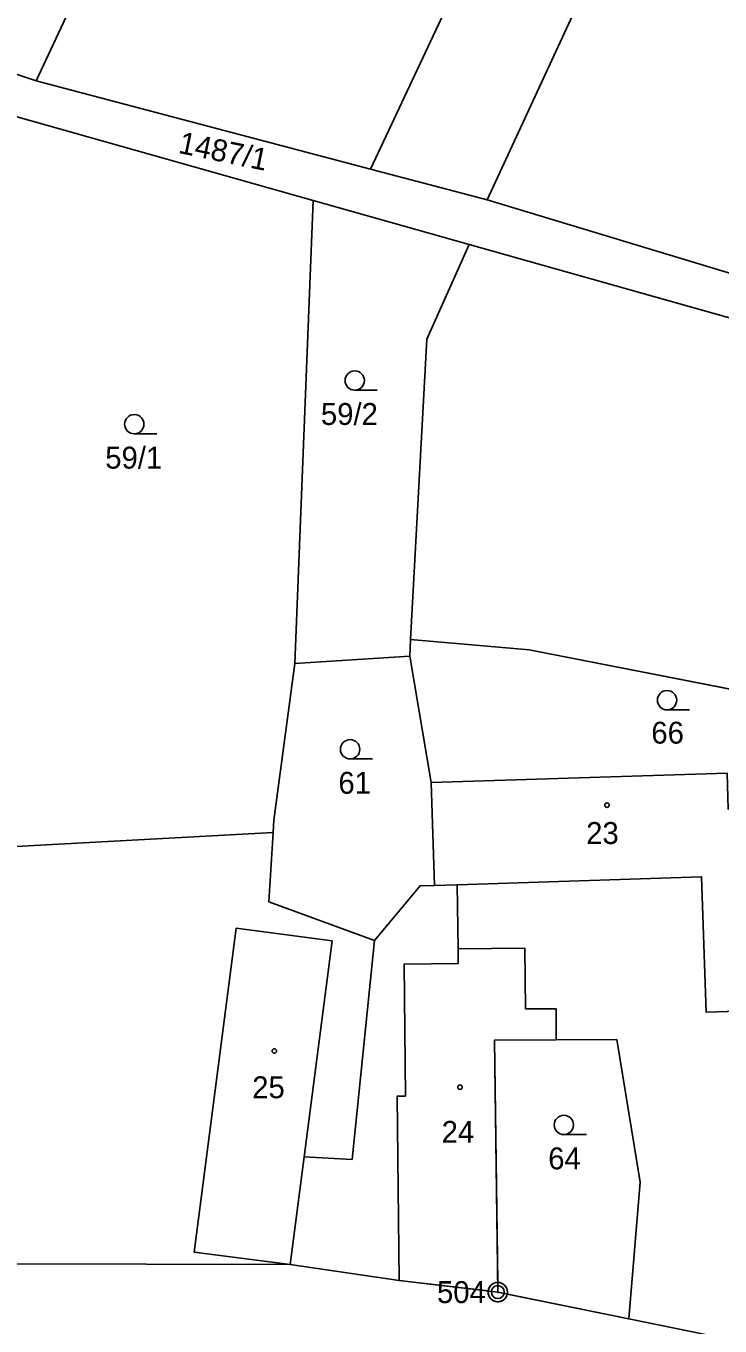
# Model space of a CAD drawing. Extents: x -760642 to -757221, y -1092371 to -1088855.
# Drawn here: x -759183.9 to -759130, y -1089782.4 to -1089681.5 of the extents above; entities that cross this region are included whole.
import ezdxf

# ---------------------------------------------------------------- set-up
doc = ezdxf.new("R2010")
doc.units = 0
for name, color, linetype in [('Vrstva 1', 7, 'Continuous'), ('Vrstva 17', 7, 'Continuous'), ('Vrstva 18', 7, 'Continuous'), ('Vrstva 19', 7, 'Continuous'), ('Vrstva 24', 7, 'Continuous'), ('Vrstva 25', 7, 'Continuous'), ('Vrstva 26', 7, 'Continuous'), ('Vrstva 27', 7, 'Continuous'), ('Vrstva 4', 7, 'Continuous')]:
    doc.layers.add(name, color=color, linetype=linetype)

msp = doc.modelspace()

# ---------------------------------------------------------------- linework, layer by layer
at = {"layer": 'Vrstva 1'}
for p, q in [((-759096.95, -1089564.61), (-759157.11, -1089692.62)), ((-759137.76, -1089588.73), (-759183.07, -1089685.78)), ((-759111.02, -1089615.06), (-759148.06, -1089695)), ((-759197.17, -1089681.07), (-759183.07, -1089685.78)), ((-759183.07, -1089685.78), (-759157.11, -1089692.62)), ((-759161.57, -1089695.06), (-759184.67, -1089688.55)), ((-759157.11, -1089692.62), (-759148.06, -1089695)), ((-759161.57, -1089695.06), (-759162.99, -1089731.01)), ((-759149.45, -1089698.48), (-759161.57, -1089695.06)), ((-759148.06, -1089695), (-759096.62, -1089710.57)), ((-759152.74, -1089705.82), (-759149.45, -1089698.48)), ((-759097.65, -1089713.08), (-759149.45, -1089698.48)), ((-759152.74, -1089705.82), (-759154, -1089729.14)), ((-759154, -1089729.14), (-759154.07, -1089730.44)), ((-759154, -1089729.14), (-759144.79, -1089729.95)), ((-759154.07, -1089730.44), (-759162.99, -1089731.01)), ((-759154.07, -1089730.44), (-759152.4, -1089740.26)), ((-759144.79, -1089729.95), (-759107.53, -1089737.24)), ((-759162.99, -1089731.01), (-759164.62, -1089743.18)), ((-759129.43, -1089739.52), (-759152.4, -1089740.26)), ((-759152.4, -1089740.26), (-759152.14, -1089748.24)), ((-759164.68, -1089744.12), (-759164.62, -1089743.18)), ((-759186.1, -1089745.3), (-759164.68, -1089744.12)), ((-759165, -1089749.51), (-759164.68, -1089744.12)), ((-759156.8, -1089752.52), (-759153.27, -1089748.28)), ((-759152.14, -1089748.24), (-759153.27, -1089748.28)), ((-759150.38, -1089748.18), (-759152.14, -1089748.24)), ((-759150.38, -1089748.18), (-759150.32, -1089753.17)), ((-759156.8, -1089752.52), (-759165, -1089749.51)), ((-759158.55, -1089769.51), (-759156.8, -1089752.52)), ((-759145.12, -1089753.12), (-759150.32, -1089753.17)), ((-759145.07, -1089757.83), (-759145.12, -1089753.12)), ((-759145.07, -1089757.83), (-759142.7, -1089757.82)), ((-759142.7, -1089757.82), (-759142.69, -1089760.22)), ((-759147.48, -1089760.24), (-759142.69, -1089760.22)), ((-759147.23, -1089779.81), (-759147.48, -1089760.24)), ((-759142.69, -1089760.22), (-759137.99, -1089760.2)), ((-759136.17, -1089771.28), (-759137.99, -1089760.2)), ((-759162.27, -1089769.31), (-759163.35, -1089777.67)), ((-759162.27, -1089769.31), (-759158.55, -1089769.51)), ((-759137.06, -1089781.89), (-759136.17, -1089771.28)), ((-759185.67, -1089777.61), (-759163.35, -1089777.67)), ((-759163.35, -1089777.67), (-759154.89, -1089778.9)), ((-759154.89, -1089778.9), (-759147.23, -1089779.81)), ((-759147.23, -1089779.81), (-759137.06, -1089781.89)), ((-759137.06, -1089781.89), (-759125.03, -1089784.34))]:
    msp.add_line(p, q, dxfattribs=at)
at = {"layer": 'Vrstva 24'}
for radius in [0.75, 0.5, 0.0327, 0.0327]:
    msp.add_circle((-759147.23, -1089779.81), radius, dxfattribs=at)
at = {"layer": 'Vrstva 25'}
for p, q in [((-759156.59, -1089709.79), (-759158.34, -1089709.79)), ((-759173.71, -1089713.18), (-759175.46, -1089713.18)), ((-759132.34, -1089734.61), (-759134.09, -1089734.61)), ((-759156.95, -1089738.42), (-759158.7, -1089738.42)), ((-759140.35, -1089767.58), (-759142.1, -1089767.58))]:
    msp.add_line(p, q, dxfattribs=at)
for centre, radius in [((-759158.34, -1089709.04), 0.75), ((-759175.46, -1089712.43), 0.75), ((-759134.09, -1089733.86), 0.75), ((-759158.7, -1089737.67), 0.75), ((-759138.75, -1089742.01), 0.175), ((-759164.59, -1089761.09), 0.175), ((-759150.17, -1089763.9), 0.175), ((-759142.1, -1089766.83), 0.75)]:
    msp.add_circle(centre, radius, dxfattribs=at)
at = {"layer": 'Vrstva 26'}
for points in [[(-759186.23, -1089737.11), (-759186.21, -1089738.36), (-759186.1, -1089745.3), (-759164.68, -1089744.12), (-759164.62, -1089743.18), (-759162.99, -1089731.01), (-759161.57, -1089695.06), (-759184.67, -1089688.55), (-759190.55, -1089701.69), (-759190.4, -1089702.66), (-759188.91, -1089711.95), (-759187.48, -1089726.21), (-759187.86, -1089734.7), (-759186.26, -1089734.77), (-759186.23, -1089737.11)], [(-759161.57, -1089695.06), (-759162.99, -1089731.01), (-759154.07, -1089730.44), (-759154, -1089729.14), (-759152.74, -1089705.82), (-759149.45, -1089698.48), (-759161.57, -1089695.06)], [(-759154, -1089729.14), (-759144.79, -1089729.95), (-759107.53, -1089737.24), (-759097.65, -1089713.08), (-759149.45, -1089698.48), (-759152.74, -1089705.82), (-759154, -1089729.14)], [(-759116.87, -1089757.63), (-759107.39, -1089757.34), (-759107.45, -1089748.17), (-759107.49, -1089742.38), (-759107.53, -1089737.24), (-759144.79, -1089729.95), (-759154, -1089729.14), (-759154.07, -1089730.44), (-759152.4, -1089740.26), (-759129.43, -1089739.52), (-759129.34, -1089742.32), (-759118.6, -1089741.97), (-759118.09, -1089757.67), (-759116.87, -1089757.63)], [(-759164.62, -1089743.18), (-759164.68, -1089744.12), (-759165, -1089749.51), (-759156.8, -1089752.52), (-759153.27, -1089748.28), (-759152.14, -1089748.24), (-759152.4, -1089740.26), (-759154.07, -1089730.44), (-759162.99, -1089731.01), (-759164.62, -1089743.18)], [(-759150.38, -1089748.18), (-759131.4, -1089747.57), (-759131.06, -1089758.08), (-759118.09, -1089757.67), (-759118.6, -1089741.97), (-759129.34, -1089742.32), (-759129.43, -1089739.52), (-759152.4, -1089740.26), (-759152.14, -1089748.24), (-759150.38, -1089748.18)], [(-759160.1, -1089752.53), (-759162.27, -1089769.31), (-759158.55, -1089769.51), (-759156.8, -1089752.52), (-759165, -1089749.51), (-759164.68, -1089744.12), (-759186.1, -1089745.3), (-759185.92, -1089757.37), (-759185.72, -1089765.93), (-759185.73, -1089766.66), (-759185.79, -1089772.31), (-759185.67, -1089777.61), (-759163.35, -1089777.67), (-759170.81, -1089776.7), (-759167.54, -1089751.56), (-759160.1, -1089752.53)], [(-759118.09, -1089757.67), (-759131.06, -1089758.08), (-759131.4, -1089747.57), (-759150.38, -1089748.18), (-759150.32, -1089753.17), (-759145.12, -1089753.12), (-759145.07, -1089757.83), (-759142.7, -1089757.82), (-759142.69, -1089760.22), (-759137.99, -1089760.2), (-759136.17, -1089771.28), (-759137.06, -1089781.89), (-759125.03, -1089784.34), (-759123.91, -1089784.65), (-759122.05, -1089777.39), (-759116.22, -1089778.89), (-759116.87, -1089757.63), (-759118.09, -1089757.67)], [(-759150.31, -1089754.3), (-759150.32, -1089753.17), (-759150.38, -1089748.18), (-759152.14, -1089748.24), (-759153.27, -1089748.28), (-759156.8, -1089752.52), (-759158.55, -1089769.51), (-759162.27, -1089769.31), (-759163.35, -1089777.67), (-759154.89, -1089778.9), (-759155.05, -1089764.6), (-759154.4, -1089764.59), (-759154.51, -1089754.35), (-759150.31, -1089754.3)], [(-759160.1, -1089752.53), (-759167.54, -1089751.56), (-759170.81, -1089776.7), (-759163.35, -1089777.67), (-759162.27, -1089769.31), (-759160.1, -1089752.53)], [(-759147.24, -1089779.06), (-759147.48, -1089760.24), (-759142.69, -1089760.22), (-759142.7, -1089757.82), (-759145.07, -1089757.83), (-759145.12, -1089753.12), (-759150.32, -1089753.17), (-759150.31, -1089754.3), (-759154.51, -1089754.35), (-759154.4, -1089764.59), (-759155.05, -1089764.6), (-759154.89, -1089778.9), (-759147.975, -1089779.722)], [(-759146.495, -1089779.96), (-759137.06, -1089781.89), (-759136.17, -1089771.28), (-759137.99, -1089760.2), (-759142.69, -1089760.22), (-759147.48, -1089760.24), (-759147.24, -1089779.06)], [(-759147.975, -1089779.722), (-759154.89, -1089778.9), (-759163.35, -1089777.67), (-759185.67, -1089777.61), (-759187.18, -1089777.61), (-759188.03, -1089777.62), (-759195.92, -1089779.58), (-759197.325, -1089779.382), (-759208.76, -1089777.77), (-759230.9, -1089777.93), (-759235.09, -1089779.66), (-759253.14, -1089781.34), (-759255.22, -1089781.14), (-759267.19, -1089783.47), (-759279.06, -1089785.04)], [(-759091.045, -1089805.166), (-759071.27, -1089811.68), (-759049.32, -1089817.46), (-759042.71, -1089818.15), (-759029.2, -1089819.24), (-759029.34, -1089815.45), (-759032.5, -1089809.35), (-759051.44, -1089805), (-759059.96, -1089803.05), (-759085.48, -1089798.88), (-759102.96, -1089790.95), (-759107.14, -1089789.05), (-759108.48, -1089788.44), (-759123.91, -1089784.65), (-759125.03, -1089784.34), (-759137.06, -1089781.89), (-759146.495, -1089779.96)]]:
    msp.add_lwpolyline(points, dxfattribs=at)
for start, end in [(90.73189, 173.22507), (0, 90.73189), (173.22507, 180), (180, 348.4411), (348.4411, 0)]:
    msp.add_arc((-759147.23, -1089779.81), 0.75, start, end, dxfattribs=at)
at = {"layer": 'Vrstva 27'}
msp.add_lwpolyline([(-758934.28, -1089610.09), (-758964.56, -1089686.74), (-758974.54, -1089701.27), (-758994.9, -1089741.09), (-758995.87, -1089740.58), (-758996.87, -1089742.79), (-759014.31, -1089733.57), (-759032.45, -1089730.24), (-759050.46, -1089727.02), (-759097.65, -1089713.08), (-759149.45, -1089698.48), (-759161.57, -1089695.06), (-759184.67, -1089688.55), (-759196.94, -1089683.12), (-759212.4, -1089679.21)], dxfattribs=at)
at = {"layer": 'Vrstva 4'}
for p, q in [((-759131.4, -1089747.57), (-759150.38, -1089748.18)), ((-759131.4, -1089747.57), (-759131.06, -1089758.08)), ((-759170.81, -1089776.7), (-759167.54, -1089751.56)), ((-759160.1, -1089752.53), (-759167.54, -1089751.56)), ((-759160.1, -1089752.53), (-759162.27, -1089769.31)), ((-759150.32, -1089753.17), (-759150.31, -1089754.3)), ((-759150.31, -1089754.3), (-759154.51, -1089754.35)), ((-759154.51, -1089754.35), (-759154.4, -1089764.59)), ((-759131.06, -1089758.08), (-759118.09, -1089757.67)), ((-759154.4, -1089764.59), (-759155.05, -1089764.6)), ((-759154.89, -1089778.9), (-759155.05, -1089764.6)), ((-759170.81, -1089776.7), (-759163.35, -1089777.67))]:
    msp.add_line(p, q, dxfattribs=at)

# ---------------------------------------------------------------- texts
at = {"layer": 'Vrstva 17'}
msp.add_text('504', height=1.7, dxfattribs=at).set_placement((-759151.952, -1089780.66))
at = {"layer": 'Vrstva 18'}
msp.add_text('1487/1', height=1.7, rotation=348.3522, dxfattribs=at).set_placement((-759172.11, -1089691.362))
for s, p in [('59/2', (-759160.967, -1089712.49)), ('59/1', (-759177.715, -1089715.88)), ('66', (-759135.306, -1089737.23)), ('61', (-759159.609, -1089741.12)), ('64', (-759143.316, -1089770.28))]:
    msp.add_text(s, height=1.7, dxfattribs=at).set_placement(p)
at = {"layer": 'Vrstva 19'}
for s, p in [('23', (-759140.368, -1089745.02)), ('25', (-759166.302, -1089764.76)), ('24', (-759151.591, -1089768.22))]:
    msp.add_text(s, height=1.7, dxfattribs=at).set_placement(p)

doc.saveas('drawing.dxf')
